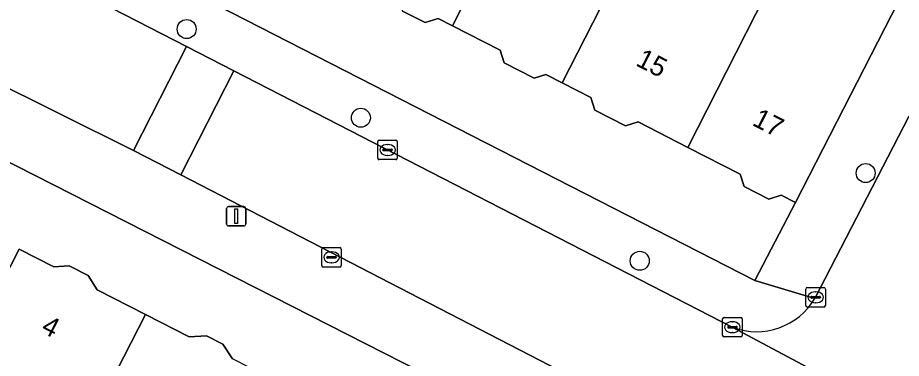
# Model space of a CAD drawing. Extents: x 160349 to 161355, y 381727 to 382854.
# Drawn here: x 161037.64 to 161083.06, y 382521.85 to 382539.35 of the extents above; entities that cross this region are included whole.
import ezdxf

# ---------------------------------------------------------------- set-up
doc = ezdxf.new("R2010")
doc.units = 0
for name, color, linetype in [('IMGEO_Boom', 7, 'Continuous'), ('IMGEO_Erf', 7, 'Continuous'), ('IMGEO_Kolk', 7, 'Continuous'), ('IMGEO_Lichtmast', 7, 'Continuous'), ('IMGEO_Pand', 7, 'Continuous'), ('IMGEO_Pand_nummerreeks', 7, 'Continuous'), ('IMGEO_Rijbaan_lokaal_open', 7, 'Continuous'), ('IMGEO_Voetpad_open', 7, 'Continuous')]:
    doc.layers.add(name, color=color, linetype=linetype)

msp = doc.modelspace()

# ---------------------------------------------------------------- linework, layer by layer
at = {"layer": 'IMGEO_Boom'}
for centre in [(161046.328, 382538.768), (161055.284, 382534.21), (161081.229, 382531.366), (161069.615, 382526.857)]:
    msp.add_circle(centre, 0.489, dxfattribs=at)
at = {"layer": 'IMGEO_Erf'}
for points in [[(161018.106, 382555.249), (161075.531, 382525.837), (161077.619, 382529.862), (161076.888, 382530.236), (161076.244, 382530.028), (161074.99, 382530.67), (161074.784, 382531.308), (161072.096, 382532.685), (161069.533, 382533.998), (161068.886, 382533.789), (161067.307, 382534.598), (161067.096, 382535.254), (161065.63, 382536.004), (161064.788, 382536.435), (161064.187, 382536.242), (161062.655, 382537.026), (161062.445, 382537.676), (161059.995, 382538.931), (161059.25, 382539.312), (161058.582, 382539.097), (161057.417, 382539.693)], [(161176.806, 382450.653), (161181.334, 382458.271), (161172.317, 382462.918), (161108.683, 382495.516), (161099.929, 382500), (161012.985, 382544.253), (161000, 382518.799), (160994.735, 382508.495), (160993.429, 382505.939), (160990.394, 382500), (160986.05, 382491.5), (161000, 382484.289), (161067.487, 382449.539)], [(161035.443, 382523.01), (161037.717, 382527.463), (161039.504, 382526.55), (161040.291, 382526.591), (161041.263, 382526.095), (161041.733, 382525.369), (161044.217, 382524.101), (161046.458, 382522.957), (161047.344, 382523.003), (161048.193, 382522.569), (161048.685, 382521.811)]]:
    msp.add_lwpolyline(points, dxfattribs=at)
at = {"layer": 'IMGEO_Kolk'}
for p, q in [((161056.154, 382532.129), (161056.154, 382532.981)), ((161056.229, 382533.055), (161057.081, 382533.055)), ((161057.155, 382532.981), (161057.155, 382532.129)), ((161056.413, 382532.549), (161056.413, 382532.561)), ((161056.851, 382532.512), (161056.453, 382532.512)), ((161056.456, 382532.598), (161056.854, 382532.598)), ((161056.642, 382532.835), (161056.667, 382532.835)), ((161056.897, 382532.561), (161056.897, 382532.549)), ((161057.081, 382532.055), (161056.229, 382532.055)), ((161056.665, 382532.275), (161056.64, 382532.275)), ((161053.275, 382526.609), (161053.275, 382527.461)), ((161053.35, 382527.535), (161054.202, 382527.535)), ((161054.276, 382527.461), (161054.276, 382526.609)), ((161053.534, 382527.029), (161053.534, 382527.041)), ((161053.577, 382527.078), (161053.975, 382527.078)), ((161053.763, 382527.315), (161053.788, 382527.315)), ((161054.018, 382527.041), (161054.018, 382527.029)), ((161053.972, 382526.992), (161053.574, 382526.992)), ((161053.786, 382526.755), (161053.761, 382526.755)), ((161054.202, 382526.535), (161053.35, 382526.535)), ((161078.156, 382524.556), (161078.156, 382525.408)), ((161078.231, 382525.482), (161079.083, 382525.482)), ((161078.644, 382525.262), (161078.669, 382525.262)), ((161079.157, 382525.408), (161079.157, 382524.556)), ((161078.415, 382524.976), (161078.415, 382524.988)), ((161078.853, 382524.939), (161078.455, 382524.939)), ((161078.458, 382525.025), (161078.856, 382525.025)), ((161078.899, 382524.988), (161078.899, 382524.976)), ((161079.083, 382524.482), (161078.231, 382524.482)), ((161078.667, 382524.702), (161078.642, 382524.702)), ((161073.877, 382523.02), (161073.877, 382523.872)), ((161073.952, 382523.946), (161074.804, 382523.946)), ((161074.878, 382523.872), (161074.878, 382523.02)), ((161074.136, 382523.44), (161074.136, 382523.452)), ((161074.574, 382523.403), (161074.176, 382523.403)), ((161074.179, 382523.489), (161074.577, 382523.489)), ((161074.365, 382523.726), (161074.39, 382523.726)), ((161074.62, 382523.452), (161074.62, 382523.44)), ((161074.804, 382522.946), (161073.952, 382522.946)), ((161074.388, 382523.166), (161074.363, 382523.166))]:
    msp.add_line(p, q, dxfattribs=at)
for points in [[(161056.154, 382532.129), (161056.154, 382532.981)], [(161056.229, 382533.055), (161057.081, 382533.055)], [(161057.155, 382532.981), (161057.155, 382532.129)], [(161057.081, 382532.055), (161056.229, 382532.055)], [(161053.275, 382526.609), (161053.275, 382527.461)], [(161053.35, 382527.535), (161054.202, 382527.535)], [(161054.276, 382527.461), (161054.276, 382526.609)], [(161054.202, 382526.535), (161053.35, 382526.535)], [(161078.156, 382524.556), (161078.156, 382525.408)], [(161078.231, 382525.482), (161079.083, 382525.482)], [(161079.157, 382525.408), (161079.157, 382524.556)], [(161079.083, 382524.482), (161078.231, 382524.482)], [(161073.877, 382523.02), (161073.877, 382523.872)], [(161073.952, 382523.946), (161074.804, 382523.946)], [(161074.878, 382523.872), (161074.878, 382523.02)], [(161074.804, 382522.946), (161073.952, 382522.946)]]:
    msp.add_lwpolyline(points, dxfattribs=at)
for centre, radius, start, end in [((161056.231, 382532.979), 0.0765, 91.552, 178.448), ((161056.231, 382532.979), 0.0765, 91.552, 178.448), ((161057.079, 382532.979), 0.0765, 1.552, 88.448), ((161057.079, 382532.979), 0.0765, 1.552, 88.448), ((161056.453, 382532.558), 0.0403, 85.8775, 175.7526), ((161056.45, 382532.548), 0.0366, 178.938, 274.7102), ((161056.854, 382532.555), 0.043, 264.8664, 352.4533), ((161056.858, 382532.56), 0.0386, 1.7309, 96.639), ((161056.231, 382532.131), 0.0765, 181.552, 268.448), ((161056.231, 382532.131), 0.0765, 181.552, 268.448), ((161057.079, 382532.131), 0.0765, 271.552, 358.448), ((161057.079, 382532.131), 0.0765, 271.552, 358.448), ((161053.352, 382527.459), 0.0765, 91.552, 178.448), ((161053.352, 382527.459), 0.0765, 91.552, 178.448), ((161054.2, 382527.459), 0.0765, 1.552, 88.448), ((161054.2, 382527.459), 0.0765, 1.552, 88.448), ((161053.574, 382527.038), 0.0403, 85.8775, 175.7526), ((161053.571, 382527.028), 0.0366, 178.938, 274.7102), ((161053.975, 382527.035), 0.043, 264.8664, 352.4533), ((161053.979, 382527.04), 0.0386, 1.7309, 96.639), ((161053.352, 382526.611), 0.0765, 181.552, 268.448), ((161053.352, 382526.611), 0.0765, 181.552, 268.448), ((161054.2, 382526.611), 0.0765, 271.552, 358.448), ((161054.2, 382526.611), 0.0765, 271.552, 358.448), ((161078.233, 382525.406), 0.0765, 91.552, 178.448), ((161078.233, 382525.406), 0.0765, 91.552, 178.448), ((161079.081, 382525.406), 0.0765, 1.552, 88.448), ((161079.081, 382525.406), 0.0765, 1.552, 88.448), ((161078.455, 382524.985), 0.0403, 85.8775, 175.7526), ((161078.452, 382524.975), 0.0366, 178.938, 274.7102), ((161078.856, 382524.982), 0.043, 264.8664, 352.4533), ((161078.86, 382524.987), 0.0386, 1.7309, 96.639), ((161078.233, 382524.558), 0.0765, 181.552, 268.448), ((161078.233, 382524.558), 0.0765, 181.552, 268.448), ((161079.081, 382524.558), 0.0765, 271.552, 358.448), ((161079.081, 382524.558), 0.0765, 271.552, 358.448), ((161073.954, 382523.87), 0.0765, 91.552, 178.448), ((161073.954, 382523.87), 0.0765, 91.552, 178.448), ((161074.802, 382523.87), 0.0765, 1.552, 88.448), ((161074.802, 382523.87), 0.0765, 1.552, 88.448), ((161074.176, 382523.449), 0.0403, 85.8775, 175.7526), ((161074.173, 382523.439), 0.0366, 178.938, 274.7102), ((161074.577, 382523.446), 0.043, 264.8664, 352.4533), ((161074.581, 382523.451), 0.0386, 1.7309, 96.639), ((161073.954, 382523.022), 0.0765, 181.552, 268.448), ((161073.954, 382523.022), 0.0765, 181.552, 268.448), ((161074.802, 382523.022), 0.0765, 271.552, 358.448), ((161074.802, 382523.022), 0.0765, 271.552, 358.448)]:
    msp.add_arc(centre, radius, start, end, dxfattribs=at)
for centre, major_axis, ratio, start_param, end_param in [((161056.641, 382532.555), (-0.387, 0.002), 0.722429, 4.712389, 7.853982), ((161056.666, 382532.555), (-0.39, 0.002), 0.717154, 1.570796, 4.712389), ((161053.762, 382527.035), (-0.387, 0.002), 0.722429, 4.712389, 7.853982), ((161053.787, 382527.035), (-0.39, 0.002), 0.717154, 1.570796, 4.712389), ((161078.643, 382524.982), (-0.387, 0.002), 0.722429, 4.712389, 7.853982), ((161078.668, 382524.982), (-0.39, 0.002), 0.717154, 1.570796, 4.712389), ((161074.364, 382523.446), (-0.387, 0.002), 0.722429, 4.712389, 7.853982), ((161074.389, 382523.446), (-0.39, 0.002), 0.717154, 1.570796, 4.712389)]:
    msp.add_ellipse(centre, major_axis=major_axis, ratio=ratio, start_param=start_param, end_param=end_param, dxfattribs=at)
at = {"layer": 'IMGEO_Lichtmast'}
for p, q in [((161048.379, 382528.747), (161048.379, 382529.547)), ((161048.379, 382529.547), (161048.379, 382528.747)), ((161048.479, 382529.647), (161049.269, 382529.647)), ((161049.269, 382529.647), (161048.479, 382529.647)), ((161049.369, 382529.547), (161049.369, 382528.747)), ((161049.369, 382528.747), (161049.369, 382529.547)), ((161049.269, 382528.647), (161048.479, 382528.647)), ((161048.479, 382528.647), (161049.269, 382528.647))]:
    msp.add_line(p, q, dxfattribs=at)
msp.add_lwpolyline([(161048.799, 382529.522), (161048.949, 382529.522), (161048.949, 382528.772), (161048.799, 382528.772), (161048.799, 382529.522)], dxfattribs=at)
for centre, start, end in [((161048.479, 382529.547), 90, 180), ((161048.479, 382529.547), 90, 180), ((161049.269, 382529.547), 0, 90), ((161049.269, 382529.547), 360, 90), ((161048.479, 382528.747), 180, 270), ((161048.479, 382528.747), 180, 270), ((161049.269, 382528.747), 270, 0), ((161049.269, 382528.747), 270, 0)]:
    msp.add_arc(centre, 0.1, start, end, dxfattribs=at)
at = {"layer": 'IMGEO_Pand'}
for points in [[(161064.01, 382546.865), (161065.592, 382549.954), (161063.253, 382551.152), (161063.704, 382552.032), (161061.142, 382553.344), (161055.065, 382541.447), (161057.205, 382540.351), (161057.417, 382539.693), (161058.582, 382539.097), (161059.25, 382539.312), (161059.995, 382538.931)], [(161069.591, 382543.759), (161066.921, 382545.127), (161069.095, 382549.37), (161068.622, 382549.613), (161066.24, 382550.833), (161066.083, 382550.913), (161065.592, 382549.954), (161064.01, 382546.865), (161059.995, 382538.931), (161062.445, 382537.676), (161062.655, 382537.026), (161064.187, 382536.242), (161064.788, 382536.435), (161065.63, 382536.004)], [(161078.059, 382544.447), (161075.526, 382545.744), (161072.612, 382547.236), (161070.574, 382543.256), (161069.591, 382543.759), (161065.63, 382536.004), (161067.096, 382535.254), (161067.307, 382534.598), (161068.886, 382533.789), (161069.533, 382533.998), (161072.096, 382532.685)], [(161072.096, 382532.685), (161074.784, 382531.308), (161074.99, 382530.67), (161076.244, 382530.028), (161076.888, 382530.236), (161077.619, 382529.862), (161082.908, 382540.187), (161080.235, 382541.557), (161081.138, 382543.31), (161078.292, 382544.776), (161078.059, 382544.447)], [(161044.217, 382524.101), (161041.733, 382525.369), (161041.263, 382526.095), (161040.291, 382526.591), (161039.504, 382526.55), (161037.717, 382527.463), (161035.443, 382523.01), (161033.81, 382519.811), (161035.047, 382519.179), (161034.29, 382517.696), (161034.37, 382517.655), (161036.817, 382516.406), (161035.53, 382513.885), (161038.271, 382512.486)], [(161049.555, 382521.367), (161048.685, 382521.811), (161048.193, 382522.569), (161047.344, 382523.003), (161046.458, 382522.957), (161044.217, 382524.101), (161038.271, 382512.486), (161039.512, 382511.852), (161041.605, 382511.946), (161041.849, 382512.423), (161044.329, 382511.157), (161045.66, 382513.757)]]:
    msp.add_lwpolyline(points, close=True, dxfattribs=at)
at = {"layer": 'IMGEO_Rijbaan_lokaal_open'}
for points in [[(161014.7, 382547.299), (161020.756, 382543.905), (161043.594, 382532.527), (161046.321, 382537.865), (161022.685, 382550.014), (161020.983, 382550.741)], [(161088.82, 382531.506), (161083.449, 382534.276), (161078.624, 382524.923)], [(161074.406, 382523.43), (161085.155, 382517.695), (161085.259, 382517.648)]]:
    msp.add_lwpolyline(points, dxfattribs=at)
for points in [[(161048.758, 382536.613), (161046.321, 382537.865), (161043.594, 382532.527), (161046.029, 382531.269)], [(161074.406, 382523.43), (161048.758, 382536.613), (161046.029, 382531.269), (161095.158, 382505.896), (161097.867, 382511.204), (161085.259, 382517.648), (161085.155, 382517.695)]]:
    msp.add_lwpolyline(points, close=True, dxfattribs=at)
msp.add_arc((161075.616, 382526.716), 3.501, 249.7785, 329.2053, dxfattribs=at)
at = {"layer": 'IMGEO_Voetpad_open'}
for points in [[(161078.624, 382524.923), (161075.531, 382525.837), (161018.106, 382555.249)], [(161020.983, 382550.741), (161022.685, 382550.014), (161046.321, 382537.865), (161048.758, 382536.613), (161074.406, 382523.43)], [(161085.767, 382545.517), (161082.908, 382540.187), (161077.619, 382529.862), (161075.531, 382525.837), (161078.624, 382524.923), (161083.449, 382534.276)]]:
    msp.add_lwpolyline(points, dxfattribs=at)
msp.add_lwpolyline([(161119.365, 382493.53), (161106.7, 382500), (161097.588, 382504.655), (161095.158, 382505.896), (161046.029, 382531.269), (161043.594, 382532.527), (161020.756, 382543.905), (161014.7, 382547.299), (161012.985, 382544.253), (161099.929, 382500), (161108.683, 382495.516), (161172.317, 382462.918), (161181.334, 382458.271), (161182.79, 382460.907), (161172.913, 382465.995), (161151.275, 382477.122), (161148.828, 382478.38)], close=True, dxfattribs=at)
msp.add_arc((161075.616, 382526.716), 3.501, 249.7785, 329.2053, dxfattribs=at)

# ---------------------------------------------------------------- texts
at = {"layer": 'IMGEO_Pand_nummerreeks'}
for s, rotation, p in [('15', 332.8303, (161069.359, 382536.923)), ('17', 332.9267, (161075.349, 382533.852)), ('4', 332.6871, (161038.794, 382523.215))]:
    msp.add_text(s, height=1, rotation=rotation, dxfattribs=at).set_placement(p)

doc.saveas('drawing.dxf')
